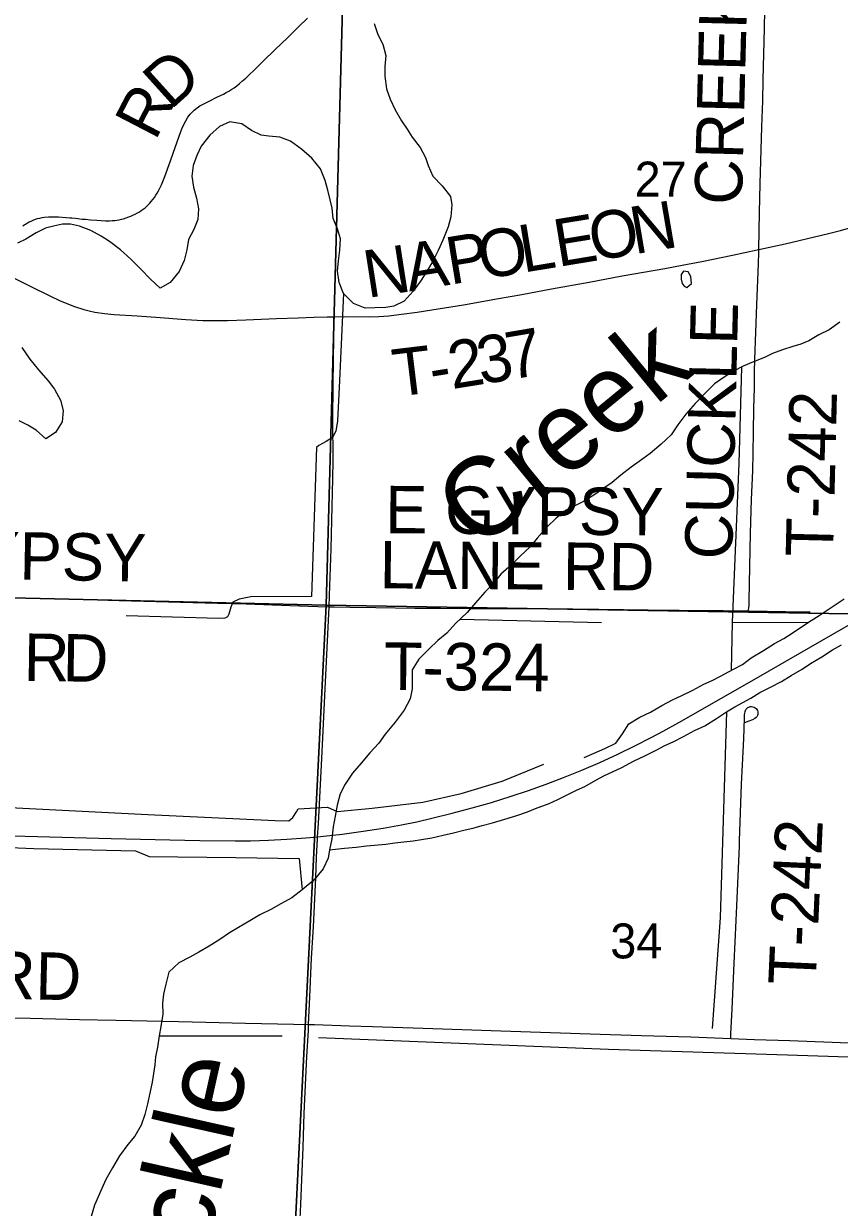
# Model space of a CAD drawing. Extents: x 1443599 to 1910620, y 1028088 to 1361369.
# Drawn here: x 1666834 to 1671995, y 1220636 to 1228128 of the extents above; entities that cross this region are included whole.
import ezdxf

# ---------------------------------------------------------------- set-up
doc = ezdxf.new("R2010")
doc.units = 0
for name, color, linetype in [('GM_X_County_Road', 7, 'Continuous'), ('GM_X_County_Road_Text', 7, 'Continuous'), ('GM_X_Major_River', 7, 'Continuous'), ('GM_X_Minor_Lake', 7, 'Continuous'), ('GM_X_Minor_River', 7, 'Continuous'), ('GM_X_Minor_River_Text', 7, 'Continuous'), ('GM_X_Section', 7, 'Continuous'), ('GM_X_Section_Text', 7, 'Continuous'), ('GM_X_Township_Road', 7, 'Continuous'), ('GM_X_Township_Road_Text', 7, 'Continuous'), ('GM_X_US_Route', 7, 'Continuous')]:
    doc.layers.add(name, color=color, linetype=linetype)

msp = doc.modelspace()

# ---------------------------------------------------------------- linework, layer by layer
at = {"layer": 'GM_X_County_Road'}
for points in [[(1666761, 1226524.1), (1666875, 1226466), (1666998.7, 1226405.1), (1667060.7, 1226375.3), (1667105.8, 1226356.1), (1667154.8, 1226337.7), (1667213.9, 1226318.6), (1667248.5, 1226309.4), (1667283.6, 1226302.4), (1667345.2, 1226293.7), (1667407, 1226287.4), (1667551.1, 1226278.4), (1667669.1, 1226270.2), (1667859, 1226255.8), (1667967, 1226249.9), (1668032.6, 1226248.4), (1668124.3, 1226249.2), (1668239.1, 1226253.1), (1668432.7, 1226261.4), (1668570.5, 1226266.5), (1668669, 1226269.8), (1668754.3, 1226272.1), (1668795.6, 1226272.3)], [(1668766.2, 1224437.1), (1668769.6, 1224508.9), (1668779.6, 1224804.3), (1668782.9, 1224985), (1668790.8, 1225247.5), (1668792.3, 1225362.5), (1668790.7, 1225625.2), (1668791.6, 1225838.6), (1668794.3, 1226002.7), (1668796.4, 1226133.7), (1668797, 1226198.2), (1668797, 1226216.5), (1668795.6, 1226272.3)], [(1665048, 1224536), (1665063.3, 1224535.8), (1665276.3, 1224532.1), (1665390.9, 1224528.4), (1665521.8, 1224521.8), (1665685.5, 1224513.3), (1665898.4, 1224504.3), (1666062.3, 1224499.1), (1666144.3, 1224497.8), (1666210, 1224498.5), (1666324.7, 1224502.4), (1666406.5, 1224503.6), (1666537.5, 1224501.9), (1666717.7, 1224496.7), (1667094.5, 1224487.1), (1667438.6, 1224476.9), (1668061.2, 1224460.8), (1668241.4, 1224454.9), (1668519.8, 1224444.4), (1668696, 1224439.4), (1668766.2, 1224437.1)], [(1668693.6, 1222981.2), (1668698.8, 1223065.9), (1668707.9, 1223229.8), (1668720.5, 1223475.7), (1668726.9, 1223607), (1668742.2, 1223918.5), (1668757.8, 1224262.9), (1668766.2, 1224437.1)], [(1668636.9, 1221792.4), (1668644.6, 1221967.5), (1668655.3, 1222213.4), (1668666.9, 1222410.1), (1668682.2, 1222721.7), (1668687.7, 1222852.9), (1668692.7, 1222967.6), (1668693.6, 1222981.2)], [(1668570.3, 1219127.7), (1668551.7, 1219186.5), (1668541.7, 1219215.9), (1668534.5, 1219246.1), (1668530.5, 1219278.2), (1668529.5, 1219294.4), (1668529.1, 1219327.1), (1668531.3, 1219408.9), (1668541.2, 1219622.1), (1668545, 1219720.6), (1668549.2, 1219818.9), (1668568.9, 1220261.8), (1668574.4, 1220376.5), (1668587.6, 1220655.3), (1668602.9, 1221016.2), (1668609.6, 1221229.5), (1668626.5, 1221590.3), (1668635.2, 1221754.2), (1668636.9, 1221792.4)]]:
    msp.add_lwpolyline(points, dxfattribs=at)
at = {"layer": 'GM_X_Major_River'}
for points in [[(1669050.9, 1228128.3), (1669075.7, 1228059.6), (1669106.7, 1227998.9), (1669125.5, 1227926.4), (1669120.2, 1227856.3), (1669119.1, 1227796.1), (1669129.7, 1227715.7), (1669152.6, 1227651.1), (1669185.5, 1227582.3), (1669224.4, 1227513.4), (1669259.5, 1227460.6), (1669292.7, 1227409.9), (1669343.7, 1227344.8), (1669376.7, 1227280), (1669393.8, 1227229.6), (1669422.7, 1227162.8), (1669481.8, 1227101.6), (1669534.8, 1227034.5), (1669543.8, 1226980.2), (1669536.5, 1226906.1), (1669519.3, 1226842.2), (1669485.7, 1226758.6), (1669456.4, 1226692.9), (1669425.2, 1226629.3), (1669387.9, 1226563.7)], [(1669387.9, 1226563.7), (1669344.5, 1226498.3), (1669299.3, 1226434.9), (1669241.9, 1226371.8), (1669175.1, 1226338.9), (1669124.8, 1226331.8), (1669056.6, 1226329), (1668994.3, 1226326.1), (1668920.6, 1226357.5), (1668857.6, 1226420.8), (1668830.7, 1226489.5), (1668820, 1226561.9), (1668825.1, 1226626), (1668834.4, 1226694), (1668837.7, 1226766.2), (1668818.8, 1226828.7), (1668791.9, 1226895.3), (1668785, 1226959.6), (1668773.9, 1227012), (1668759, 1227074.4), (1668742, 1227134.9), (1668711.3, 1227209.7), (1668656.3, 1227276.9), (1668591.1, 1227334.2), (1668521.8, 1227383.6), (1668454, 1227408.9), (1668385.9, 1227416.1), (1668335.9, 1227423), (1668276.2, 1227452.2), (1668214.7, 1227493.4), (1668138.7, 1227506.8), (1668072, 1227477.9), (1668010.8, 1227422.8), (1667957.4, 1227353.6), (1667930.2, 1227293.9), (1667907, 1227230.1), (1667897.7, 1227162.1), (1667908.5, 1227093.7), (1667927.3, 1227023.1), (1667940.2, 1226956.7), (1667935, 1226888.6), (1667909.7, 1226824.9), (1667876.5, 1226761.3), (1667865.3, 1226697.3), (1667850, 1226629.4), (1667816.7, 1226559.8), (1667761.2, 1226490.6), (1667696.4, 1226453.6), (1667637.2, 1226510.8), (1667574.1, 1226574.2), (1667511.1, 1226637.5), (1667445.9, 1226696.8), (1667376.6, 1226748.2), (1667325.1, 1226783.2), (1667259.5, 1226818.5), (1667187.7, 1226845.8), (1667129.8, 1226858.9), (1667079.6, 1226857.8), (1667023.2, 1226846.8), (1666972.8, 1226833.6), (1666912.1, 1226804.6), (1666847.2, 1226763.7), (1666794.5, 1226738.6)], [(1666822.8, 1226078.1), (1666873.6, 1226005), (1666926.6, 1225935.9), (1666989.5, 1225866.5), (1667028.7, 1225813.7), (1667067.6, 1225744.8), (1667084.5, 1225680.3), (1667077.2, 1225608.2), (1667035.8, 1225540.8), (1666974.9, 1225499.8), (1666913.7, 1225555), (1666860.1, 1225586.1), (1666804.4, 1225613.1)]]:
    msp.add_lwpolyline(points, dxfattribs=at)
at = {"layer": 'GM_X_Minor_Lake'}
msp.add_line((1670994.1, 1226510.9), (1671001.7, 1226482.7), dxfattribs=at)
msp.add_lwpolyline([(1671001.7, 1226482.7), (1671013.4, 1226466.4), (1671031.3, 1226458.1), (1671059.9, 1226483.6), (1671054.6, 1226527.8), (1671039.1, 1226556.2), (1671009.1, 1226560.8), (1670994.7, 1226541), (1670994.1, 1226510.9)], dxfattribs=at)
at = {"layer": 'GM_X_Minor_River'}
for points in [[(1668857.6, 1226420.8), (1668831.6, 1225869.7), (1668818.9, 1225613.1), (1668809.8, 1225549.1), (1668787, 1225509.4), (1668748.4, 1225484), (1668701.8, 1225458.8), (1668687.5, 1225445), (1668654.5, 1224502.9), (1668271.2, 1224499.7), (1668196.6, 1224485), (1668158.2, 1224465.6), (1668145.6, 1224433.8), (1668132.7, 1224389.9), (1668124.4, 1224374), (1668106.2, 1224364.3), (1668068, 1224362.9), (1667482.4, 1224379.4)], [(1671998.5, 1226238.1), (1671931.4, 1226189.2), (1671864.6, 1226158.3), (1671801.8, 1226121.3), (1671751.2, 1226100.1), (1671700.8, 1226085), (1671636.2, 1226064.1), (1671571.5, 1226039.2), (1671520.9, 1226014), (1671452.2, 1225987.2), (1671387.5, 1225960.3), (1671324.8, 1225929.3), (1671272, 1225894.1), (1671204.9, 1225847.2), (1671145.6, 1225788.1), (1671082.3, 1225723), (1671024.9, 1225655.9), (1670973.5, 1225588.6), (1670930.2, 1225525.2), (1670867, 1225466.1), (1670797.7, 1225407.2), (1670728.5, 1225356.3), (1670677.7, 1225321.1), (1670612.6, 1225270.1), (1670557.6, 1225223), (1670504.8, 1225187.8), (1670447.9, 1225148.7), (1670376.9, 1225103.8), (1670322.2, 1225076.8), (1670267.5, 1225047.6), (1670204.4, 1224998.6), (1670147.2, 1224943.5), (1670083.7, 1224870.4), (1670040.7, 1224819)], [(1671375.6, 1225954.4), (1671358.3, 1225343), (1671316.2, 1224338.8), (1671310.7, 1224034)], [(1674171.4, 1225446.5), (1674123.9, 1223596.4), (1674089, 1222552), (1674075.2, 1221786), (1674056.5, 1221527.6), (1673913.9, 1221524.2), (1671668, 1221598.6), (1670535, 1221635), (1668698.4, 1221708)], [(1670040.7, 1224819), (1669975.3, 1224758), (1669920.2, 1224702.8), (1669852.9, 1224643.9), (1669811.8, 1224590.5), (1669752.5, 1224529.3), (1669693.1, 1224462.2), (1669639.8, 1224401), (1669566.3, 1224330.1), (1669511.1, 1224270.9), (1669454, 1224223.8), (1669396.9, 1224168.6), (1669333.5, 1224105.6), (1669292.2, 1224038.1), (1669293, 1223971.9), (1669292, 1223917.8), (1669278.8, 1223853.8), (1669241.4, 1223782.3), (1669183.9, 1223707.1), (1669122.3, 1223630), (1669081.2, 1223574.6), (1669023.9, 1223511.4), (1668968.5, 1223446.2), (1668915.2, 1223383), (1668867.8, 1223313.6), (1668836.6, 1223252), (1668817.3, 1223182.1), (1668804, 1223112.2), (1668792.7, 1223044.2), (1668783.3, 1222968.1), (1668770, 1222898.2), (1668761, 1222846.2), (1668729.7, 1222778.6), (1668670.3, 1222707.4), (1668596.9, 1222644.5), (1668529.8, 1222593.6), (1668460.9, 1222556.7), (1668398, 1222521.7), (1668329.2, 1222486.9), (1668264.3, 1222449.9), (1668193.3, 1222407.1), (1668136.5, 1222374), (1668075.6, 1222330.9), (1668006.6, 1222288), (1667941.7, 1222251.1), (1667885, 1222220), (1667816.1, 1222183.1), (1667752.8, 1222124.1), (1667733.4, 1222048.2), (1667718.2, 1221984.3), (1667713.2, 1221928.2), (1667713.9, 1221858), (1667702.5, 1221780), (1667691.4, 1221722), (1667680, 1221650), (1667668.9, 1221588.1), (1667664, 1221538), (1667654.9, 1221482), (1667645.9, 1221428), (1667632.7, 1221358), (1667617.4, 1221290.1), (1667600.1, 1221224.2), (1667576.9, 1221156.4), (1667537.4, 1221085), (1667492.4, 1221033.6), (1667440.9, 1220962.3), (1667395.4, 1220884.9), (1667353.9, 1220811.4), (1667328.8, 1220755.7), (1667282.8, 1220648.2), (1667261.4, 1220578.4)], [(1670379.8, 1223483.1), (1670444.4, 1223510), (1670511.2, 1223540.9), (1670580, 1223573.8), (1670623.2, 1223633.2), (1670662.5, 1223696.7), (1670733.5, 1223737.5), (1670800.3, 1223770.4), (1670871.2, 1223811.3), (1670944.2, 1223850.1), (1670994.7, 1223873.2), (1671067.7, 1223910), (1671138.5, 1223946.9), (1671191.1, 1223970), (1671243.8, 1223997.1), (1671324.9, 1224041.8), (1671381.6, 1224070.9), (1671438, 1224113.7), (1671515.6, 1224160.8), (1671584.6, 1224203.6), (1671643.4, 1224236.7), (1671696.1, 1224269.8), (1671749, 1224305), (1671818, 1224349.9), (1671868.7, 1224381.1), (1671943.9, 1224431.9), (1672025.1, 1224486.6)], [(1669594.9, 1224357.7), (1670489.5, 1224337.6)], [(1671316.2, 1224338.8), (1671797.2, 1224336.4)], [(1668770, 1222898.2), (1668864.5, 1222908.5), (1668936.9, 1222915.2), (1669003.2, 1222924.1), (1669053.5, 1222927.2), (1669125.8, 1222933.9), (1669182.2, 1222942.9), (1669238.5, 1222950), (1669298.8, 1222954.9), (1669351.1, 1222964), (1669417.5, 1222974.8), (1669488, 1222991.6), (1669554.5, 1223006.5), (1669619, 1223023.4), (1669685.5, 1223038.2), (1669735.9, 1223053.4), (1669800.5, 1223070.3), (1669879.1, 1223092.9), (1669953.8, 1223115.7), (1670022.4, 1223138.5), (1670072.9, 1223159.6), (1670159.8, 1223192.2), (1670214.4, 1223217.3), (1670281.2, 1223250.2), (1670331.9, 1223275.4), (1670384.4, 1223298.5), (1670455.4, 1223339.3), (1670506.1, 1223366.5), (1670619.4, 1223420.6), (1670692.3, 1223459.4), (1670769.2, 1223496.2), (1670840.1, 1223531), (1670890.8, 1223558.2), (1670943.3, 1223581.3), (1671008.2, 1223616.3), (1671079.1, 1223653.1), (1671143.8, 1223684), (1671218.9, 1223728.8), (1671281.9, 1223771.8), (1671334.6, 1223803), (1671385.2, 1223830.1), (1671435.9, 1223859.3), (1671492.7, 1223894.4), (1671559.6, 1223927.3), (1671630.4, 1223964.1), (1671691.3, 1224001.1), (1671760.3, 1224042), (1671813.1, 1224077.2), (1671884.1, 1224120.1), (1671953.1, 1224164.9), (1672009.8, 1224196)], [(1671281.9, 1223771.8), (1671240.3, 1222468.8), (1671191.6, 1221767.6)], [(1665320.5, 1223216.7), (1666040.6, 1223203.8), (1666137.9, 1223145.9), (1666619, 1223119.2), (1666746.3, 1223167.1), (1667620.3, 1223121.3), (1668424.2, 1223084.9), (1668512.5, 1223081.3), (1668536.9, 1223102.9), (1668559.6, 1223138.6), (1668570.5, 1223158.3), (1668756.8, 1223169.2), (1668818.5, 1223142), (1669039.6, 1223162.1), (1669359.4, 1223200.5), (1669603.1, 1223254.3), (1669861.3, 1223333.4), (1670126.2, 1223441.5)], [(1663483.4, 1223045), (1664543.9, 1222987.9), (1665265.4, 1222940.9), (1665943.7, 1222946.8), (1666898.1, 1222907.6), (1667541.9, 1222892.1), (1667627.5, 1222856.4), (1668175.2, 1222850.7), (1668576.4, 1222843.5), (1668596.9, 1222644.5)], [(1667691.4, 1221722), (1668469.9, 1221720.1)]]:
    msp.add_lwpolyline(points, dxfattribs=at)
at = {"layer": 'GM_X_Section'}
for points in [[(1663596.4, 1229891.8), (1668893.2, 1229767.9), (1668747, 1224447.3), (1663408.2, 1224571.7)], [(1668893.2, 1229767.9), (1674205.9, 1229631.8), (1674092.2, 1224358.8), (1668747, 1224447.3)], [(1663408.2, 1224571.7), (1668747, 1224447.3), (1668485, 1219152), (1663269.8, 1219233), (1663221.8, 1219235.6)], [(1674092.2, 1224358.8), (1673808.1, 1219055.8), (1668555, 1219147.3), (1668485, 1219152), (1668747, 1224447.3)]]:
    msp.add_lwpolyline(points, close=True, dxfattribs=at)
at = {"layer": 'GM_X_Township_Road'}
for points in [[(1671486, 1226697.9), (1671490.4, 1226933.6), (1671494.9, 1227114.4), (1671505.2, 1227475.8), (1671510.4, 1227640), (1671513, 1227771.5), (1671521.1, 1228100), (1671526.3, 1228330)], [(1666827.4, 1226848.2), (1666836.9, 1226854.5), (1666844.3, 1226859.2), (1666857.7, 1226867.1), (1666868.7, 1226873), (1666880.1, 1226878.5), (1666894.6, 1226884.4), (1666908.3, 1226889.5), (1666922.1, 1226893.8), (1666936.5, 1226897.8), (1666951.2, 1226900.4), (1666965.5, 1226902.5), (1666991.5, 1226904.8), (1667014.4, 1226905.6), (1667053.8, 1226904.5), (1667103, 1226900.8), (1667125.8, 1226898.7), (1667138.9, 1226898), (1667161.8, 1226895.9), (1667204.3, 1226891.4), (1667223.9, 1226889.7), (1667256.6, 1226887), (1667296.2, 1226883.8), (1667351.5, 1226880.6), (1667377.7, 1226880.6), (1667394.1, 1226881.2), (1667410.1, 1226882.3), (1667423.8, 1226884.1), (1667437.1, 1226886.5), (1667451.8, 1226889.6), (1667465.2, 1226893.3), (1667482.7, 1226898.5), (1667499.4, 1226904.7), (1667511.3, 1226909.5), (1667523.6, 1226914.9), (1667538.8, 1226922.2), (1667553, 1226929.6), (1667565.9, 1226937.3), (1667578.1, 1226945.1), (1667589.8, 1226953.6), (1667601.7, 1226962.9), (1667613.3, 1226973.2), (1667623.5, 1226982.8), (1667632.1, 1226992), (1667641.2, 1227002.2), (1667651.3, 1227014.8), (1667661.3, 1227028.1), (1667670.8, 1227042.3), (1667679.2, 1227055.6), (1667686.7, 1227069.1), (1667693.2, 1227081.7), (1667700.1, 1227095.5), (1667705.5, 1227108.5), (1667726, 1227160.4), (1667761.9, 1227259.1), (1667779.6, 1227308.6), (1667818.1, 1227416.8), (1667835.3, 1227462.9), (1667848.6, 1227493), (1667859.3, 1227513.3), (1667873, 1227535.6), (1667886.5, 1227554.2), (1667901.2, 1227570.5), (1667911.7, 1227579.9), (1667921.1, 1227587.8), (1667930.6, 1227595.1), (1667948.8, 1227607), (1667977.3, 1227623.3), (1668006.6, 1227638.2), (1668057, 1227662.2), (1668079.2, 1227672.6), (1668098.4, 1227682.2), (1668115.9, 1227691.5), (1668132.8, 1227701.3), (1668150.9, 1227713), (1668165.7, 1227722.8), (1668182.3, 1227735), (1668199.6, 1227748.8), (1668219, 1227765.4), (1668239, 1227783.4), (1668312.6, 1227853.7), (1668350.1, 1227890.5), (1668425.9, 1227964), (1668503.2, 1228039), (1668570.7, 1228106.2), (1668629.1, 1228163.7)], [(1671486, 1226697.9), (1671651.9, 1226735), (1671926.7, 1226799.2), (1672002.8, 1226819.4), (1672113.1, 1226850.9), (1672270.3, 1226898.3), (1672324.6, 1226912.3), (1672385.9, 1226924.9), (1672447.7, 1226934.8), (1672496.9, 1226940.3), (1672546.3, 1226943.4), (1672589.1, 1226944.1), (1672727, 1226939.5), (1672940.1, 1226929.2), (1673045, 1226924.5), (1673182.7, 1226919.5), (1673625.5, 1226902.3), (1673947, 1226889.5), (1674152.3, 1226881.6)], [(1668795.6, 1226272.3), (1668872.3, 1226273.5), (1669020, 1226272.4), (1669082.1, 1226274.5), (1669144.1, 1226278.9), (1669225.4, 1226288.1), (1669322.9, 1226301), (1669416.7, 1226316.6), (1669617.6, 1226349.1), (1669837.5, 1226387.4), (1669986, 1226414.2), (1670173.1, 1226449.6), (1670412.2, 1226492.3), (1670622, 1226531.3), (1670890.3, 1226578.6), (1671000, 1226598.5), (1671125.6, 1226622.9), (1671318.5, 1226662.3), (1671475.9, 1226695.6), (1671486, 1226697.9)], [(1671458.5, 1225923.3), (1671460.2, 1226003.2), (1671473.1, 1226348), (1671483.7, 1226610.8), (1671485.4, 1226676.5), (1671486, 1226697.9)], [(1671418.7, 1224411), (1671421.6, 1224427.2), (1671425.1, 1224446.3), (1671425.5, 1224475.4), (1671428.8, 1224689), (1671433, 1224902.6), (1671439.8, 1225116.1), (1671447.5, 1225296.7), (1671451.1, 1225411.7), (1671452.5, 1225543.2), (1671455.3, 1225691), (1671457.6, 1225822.4), (1671458.1, 1225904.6), (1671458.5, 1225923.3)], [(1668766.2, 1224437.1), (1668799.5, 1224436.3), (1668898, 1224433.9), (1669062, 1224431.7), (1669308.1, 1224428.8), (1669472.2, 1224427.8), (1669652.7, 1224425.9), (1669816.8, 1224426.6), (1670079.3, 1224425.6), (1670309.1, 1224423.9), (1670473.1, 1224421.1), (1670784.9, 1224418), (1670981.8, 1224414.9), (1671145.8, 1224414.1), (1671260.7, 1224412.9), (1671418.7, 1224411)], [(1671418.7, 1224411), (1671424.8, 1224411), (1671654.4, 1224407.3), (1671799.8, 1224404.9), (1671810, 1224404.8)], [(1671399, 1223774.1), (1671400.7, 1223780.2), (1671404.2, 1223787.3), (1671410, 1223794.1), (1671415.9, 1223798.6), (1671423.3, 1223802.3), (1671431.1, 1223804.7), (1671439.3, 1223804.9), (1671447.3, 1223804.6), (1671455.4, 1223802.1), (1671462.3, 1223798.3), (1671469.3, 1223792.6), (1671474, 1223786.9), (1671477.8, 1223779.5), (1671480, 1223772), (1671480.2, 1223763.9), (1671479.3, 1223755.7), (1671477.4, 1223748.5), (1671473.5, 1223741.1), (1671468, 1223735.7), (1671460.6, 1223729.7), (1671446.4, 1223721.6), (1671423.2, 1223712.3), (1671395.3, 1223701.6)], [(1671364.1, 1222955.4), (1671376.8, 1223314.3), (1671388.4, 1223559.1), (1671392.1, 1223657.8), (1671394.8, 1223739.6), (1671396, 1223756), (1671398.5, 1223772.1), (1671399, 1223774.1)], [(1671308, 1221703.3), (1671309.7, 1221733.8), (1671318.1, 1221890.8), (1671330.4, 1222182), (1671342.8, 1222451.1), (1671347.1, 1222544.9), (1671362.9, 1222921.6), (1671364.1, 1222955.4)], [(1664661.2, 1221890.6), (1664850.1, 1221884.7), (1665132.3, 1221875.8), (1665191.3, 1221874.8), (1665266.8, 1221872.8), (1665414.5, 1221869.1), (1665808.2, 1221859.5), (1666549.9, 1221839.5), (1666874.8, 1221832), (1667035.6, 1221828.3), (1667186.5, 1221824.4), (1667416.3, 1221820.5), (1667813.1, 1221811.6), (1667987.3, 1221807.8), (1668236.7, 1221800.4), (1668541.9, 1221793.9), (1668636.9, 1221792.4)], [(1668636.9, 1221792.4), (1668673.2, 1221791.9), (1668896.3, 1221784.1), (1669040.6, 1221779.2), (1669362.2, 1221770.3), (1669854.3, 1221751.9), (1670480.9, 1221731.8), (1670743.4, 1221722.3), (1671055.1, 1221713.8), (1671308, 1221703.3)], [(1671308, 1221703.3), (1671458.5, 1221697), (1671681.7, 1221691.1), (1671950.6, 1221680.2), (1672213.1, 1221670.9), (1672593.5, 1221655.8), (1672842.9, 1221648), (1673197.1, 1221634), (1673590.8, 1221620.6), (1673856.6, 1221612.9), (1673941.9, 1221609.6), (1673996, 1221605.8)]]:
    msp.add_lwpolyline(points, dxfattribs=at)
at = {"layer": 'GM_X_US_Route'}
msp.add_lwpolyline([(1666113.9, 1223003.9), (1666842.5, 1222985.3), (1667387.2, 1222970.6), (1667758, 1222961.6), (1667948.4, 1222957.6), (1668171.5, 1222955), (1668269.9, 1222955.8), (1668383.1, 1222959.1), (1668499.2, 1222965.2), (1668620.3, 1222974.3), (1668693.6, 1222981.2), (1668731.3, 1222984.8), (1668848.5, 1222998.4), (1668981.8, 1223016.6), (1669108.2, 1223036.6), (1669224.4, 1223057.3), (1669320.8, 1223076.7), (1669416.8, 1223098.2), (1669544.3, 1223129.5), (1669671.1, 1223163.3), (1669794, 1223198.6), (1669913.1, 1223235.5), (1670028.2, 1223273.8), (1670139.4, 1223313.5), (1670249.7, 1223355.7), (1670365.1, 1223402.7), (1670479.5, 1223452.2), (1670592.9, 1223504), (1670705.2, 1223558.1), (1670804.7, 1223608.5), (1670879.9, 1223648.6), (1670980.2, 1223704.5), (1671427.7, 1223960.1), (1671746.3, 1224143.7), (1672318, 1224473.2)], dxfattribs=at)

# ---------------------------------------------------------------- texts
at = {"layer": 'GM_X_County_Road_Text'}
for s, rotation, p in [('E GYPSY', 359.03733, (1665846.7, 1224625.8)), ('R', 359.1608, (1666832.3, 1223968.6)), ('D', 359.1648, (1667078.7, 1223965))]:
    msp.add_text(s, height=300, rotation=rotation, dxfattribs=at).set_placement(p)
at = {"layer": 'GM_X_Minor_River_Text'}
for s, height, rotation, p in [('Creek', 500.3, 39.39536, (1669709.2, 1224784.6)), ('Cuckle', 500.33, 77.42268, (1667814.9, 1219549.1))]:
    msp.add_text(s, height=height, rotation=rotation, dxfattribs=at).set_placement(p)
at = {"layer": 'GM_X_Section_Text'}
for s, p in [('27', (1670700, 1227033.6)), ('34', (1670546, 1222211.3))]:
    msp.add_text(s, height=221, rotation=0.00001, dxfattribs=at).set_placement(p)
at = {"layer": 'GM_X_Township_Road_Text'}
for s, rotation, p in [('CREEK', 88.53052, (1671378.2, 1226978.4)), ('D', 42.02349, (1667762.4, 1227577.1)), ('R', 62.52376, (1667666, 1227380.8)), ('O', 9.37762, (1670436.7, 1226624.3)), ('N', 9.6742, (1670698.8, 1226667.6)), ('E', 9.37566, (1670215.3, 1226587.8)), ('P', 9.37751, (1669533.7, 1226475.2)), ('O', 9.37429, (1669733.4, 1226508.2)), ('L', 9.37814, (1669993.9, 1226551.2)), ('N', 8.85085, (1669009.4, 1226391.1)), ('A', 9.37542, (1669273.2, 1226432.2)), ('CUCKLE', 88.63406, (1671316.6, 1224733.9)), ('7', 9.64382, (1669911.5, 1225873.6)), ('2', 9.16417, (1669543.9, 1225814.2)), ('3', 9.2016, (1669726.6, 1225843.7)), ('T', 6.90813, (1669186.7, 1225766)), ('-', 9.08112, (1669421.8, 1225794.7)), ('T-242', 88.5975, (1671955.3, 1224751)), ('E GYPSY', 359.50535, (1669120.4, 1224903)), ('LANE RD', 359.52459, (1669085.4, 1224554.1)), ('T-324', 359.43613, (1669112.3, 1223912.3)), ('T-242', 87.46089, (1671845, 1222038)), ('RD', 358.51932, (1666615.5, 1221959.3))]:
    msp.add_text(s, height=300, rotation=rotation, dxfattribs=at).set_placement(p)

doc.saveas('drawing.dxf')
